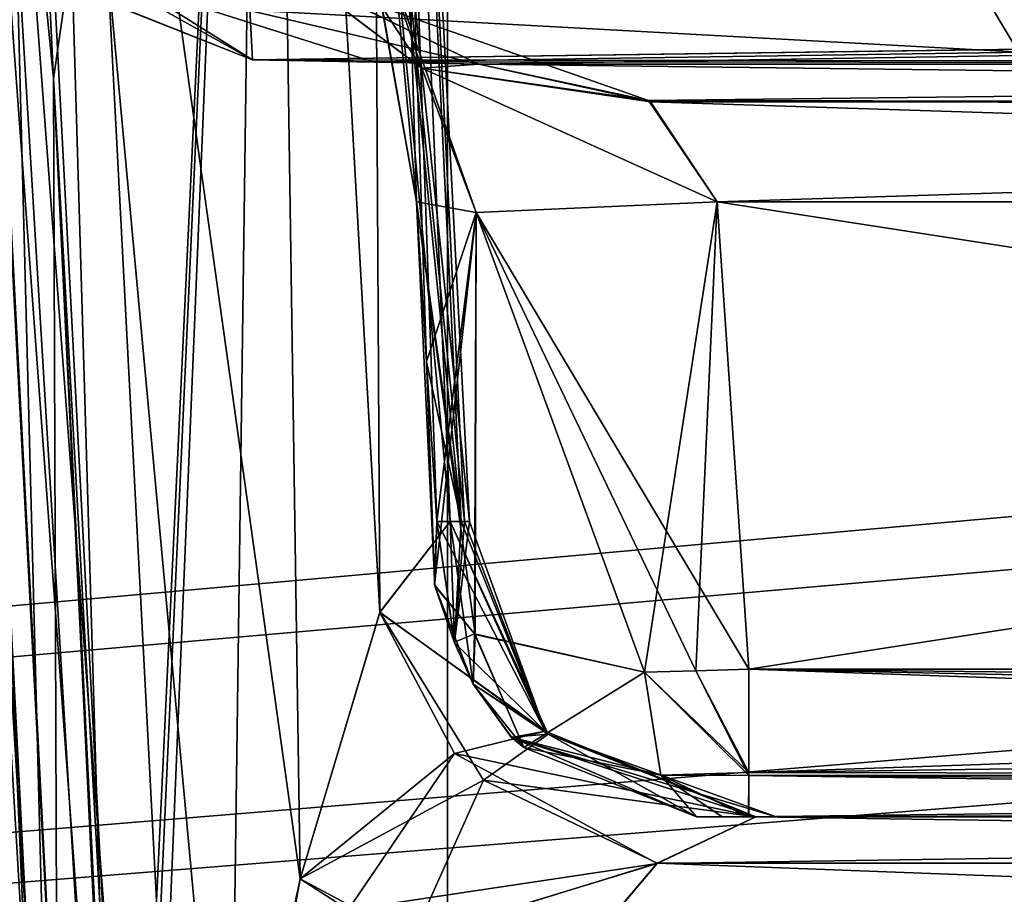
# Model space of a CAD drawing. Header units: inches. Extents: x -10 to 10, y -2.3 to 4.3.
# Tile 383 of 656: x -2.875 to -2.686, y -1.12 to -0.952. Entities that reach past the tile are written whole.
import ezdxf

# ---------------------------------------------------------------- set-up
doc = ezdxf.new("R2010")
doc.units = ezdxf.units.IN
doc.header["$LTSCALE"] = 65.185185
doc.header["$MEASUREMENT"] = 0
for name, color, linetype in [('1457', 7, 'CONTINUOUS'), ('196', 7, 'CONTINUOUS'), ('432', 7, 'CONTINUOUS'), ('5755', 7, 'CONTINUOUS'), ('5785', 7, 'CONTINUOUS'), ('5786', 7, 'CONTINUOUS'), ('5793', 7, 'CONTINUOUS'), ('5796', 7, 'CONTINUOUS'), ('5797', 7, 'CONTINUOUS'), ('5798', 7, 'CONTINUOUS'), ('5799', 7, 'CONTINUOUS'), ('5800', 7, 'CONTINUOUS'), ('5939', 7, 'CONTINUOUS'), ('5942', 7, 'CONTINUOUS'), ('5954', 7, 'CONTINUOUS'), ('5955', 7, 'CONTINUOUS'), ('5956', 7, 'CONTINUOUS'), ('5957', 7, 'CONTINUOUS'), ('5958', 7, 'CONTINUOUS'), ('5959', 7, 'CONTINUOUS'), ('5960', 7, 'CONTINUOUS'), ('5963', 7, 'CONTINUOUS'), ('5964', 7, 'CONTINUOUS'), ('6819', 7, 'CONTINUOUS'), ('6822', 7, 'CONTINUOUS'), ('6837', 7, 'CONTINUOUS'), ('6843', 7, 'CONTINUOUS'), ('724', 7, 'CONTINUOUS'), ('743', 7, 'CONTINUOUS'), ('744', 7, 'CONTINUOUS'), ('745', 7, 'CONTINUOUS'), ('747', 7, 'CONTINUOUS'), ('748', 7, 'CONTINUOUS'), ('749', 7, 'CONTINUOUS'), ('750', 7, 'CONTINUOUS'), ('751', 7, 'CONTINUOUS'), ('752', 7, 'CONTINUOUS'), ('753', 7, 'CONTINUOUS'), ('754', 7, 'CONTINUOUS'), ('755', 7, 'CONTINUOUS'), ('760', 7, 'CONTINUOUS'), ('761', 7, 'CONTINUOUS'), ('764', 7, 'CONTINUOUS'), ('765', 7, 'CONTINUOUS'), ('8585', 7, 'CONTINUOUS'), ('8594', 7, 'CONTINUOUS')]:
    doc.layers.add(name, color=color, linetype=linetype)

msp = doc.modelspace()

# ---------------------------------------------------------------- linework, layer by layer
at = {"layer": '1457', "linetype": 'Continuous'}
for points in [[(-2.83039, -0.9593, 3.39715), (-2.14961, -0.94988, 2.85757), (-2.8309, -0.94958, 2.8406), (-2.83039, -0.9593, 3.39715)], [(-2.80719, -0.95968, 3.41917), (-2.14961, -0.94988, 2.85757), (-2.83039, -0.9593, 3.39715), (-2.80719, -0.95968, 3.41917)], [(-2.78682, -0.96011, 3.44382), (-2.14961, -0.94988, 2.85757), (-2.80719, -0.95968, 3.41917), (-2.78682, -0.96011, 3.44382)], [(-2.15015, -0.96011, 3.44382), (-2.14961, -0.94988, 2.85757), (-2.78682, -0.96011, 3.44382), (-2.15015, -0.96011, 3.44382)]]:
    msp.add_3dface(points, dxfattribs=at)
at = {"layer": '196', "linetype": 'Continuous'}
for points in [[(-1.89693, -0.63817, -4.57874), (-8.57837, -1.57343, -4.62775), (-1.93761, -0.62096, -4.57784), (-1.89693, -0.63817, -4.57874)], [(-1.93761, -0.62096, -4.57784), (-8.57837, -1.57343, -4.62775), (-2.10307, -0.63817, -4.57874), (-1.93761, -0.62096, -4.57784)], [(8.57837, -1.57343, -4.62775), (-8.57837, -1.57343, -4.62775), (8.52935, -0.63817, -4.57874), (8.57837, -1.57343, -4.62775)], [(5.89693, -0.63817, -4.57874), (-8.57837, -1.57343, -4.62775), (5.12257, -0.63817, -4.57874), (5.89693, -0.63817, -4.57874)], [(-8.57837, -1.57343, -4.62775), (5.89693, -0.63817, -4.57874), (6.10307, -0.63817, -4.57874), (-8.57837, -1.57343, -4.62775)], [(5.12257, -0.63817, -4.57874), (-8.57837, -1.57343, -4.62775), (4.87743, -0.63817, -4.57874), (5.12257, -0.63817, -4.57874)], [(4.87743, -0.63817, -4.57874), (-8.57837, -1.57343, -4.62775), (4.10307, -0.63817, -4.57874), (4.87743, -0.63817, -4.57874)], [(4.10307, -0.63817, -4.57874), (-8.57837, -1.57343, -4.62775), (3.89693, -0.63817, -4.57874), (4.10307, -0.63817, -4.57874)], [(3.89693, -0.63817, -4.57874), (-8.57837, -1.57343, -4.62775), (3.12257, -0.63817, -4.57874), (3.89693, -0.63817, -4.57874)], [(3.12257, -0.63817, -4.57874), (-8.57837, -1.57343, -4.62775), (2.87743, -0.63817, -4.57874), (3.12257, -0.63817, -4.57874)], [(2.87743, -0.63817, -4.57874), (-8.57837, -1.57343, -4.62775), (2.10307, -0.63817, -4.57874), (2.87743, -0.63817, -4.57874)], [(2.10307, -0.63817, -4.57874), (-8.57837, -1.57343, -4.62775), (1.89693, -0.63817, -4.57874), (2.10307, -0.63817, -4.57874)], [(1.89693, -0.63817, -4.57874), (-8.57837, -1.57343, -4.62775), (-1.89693, -0.63817, -4.57874), (1.89693, -0.63817, -4.57874)], [(-2.10307, -0.63817, -4.57874), (-8.57837, -1.57343, -4.62775), (-2.87743, -0.63817, -4.57874), (-2.10307, -0.63817, -4.57874)], [(8.52935, -0.63817, -4.57874), (-8.57837, -1.57343, -4.62775), (7.12257, -0.63817, -4.57874), (8.52935, -0.63817, -4.57874)], [(7.12257, -0.63817, -4.57874), (-8.57837, -1.57343, -4.62775), (6.87743, -0.63817, -4.57874), (7.12257, -0.63817, -4.57874)], [(6.87743, -0.63817, -4.57874), (-8.57837, -1.57343, -4.62775), (6.10307, -0.63817, -4.57874), (6.87743, -0.63817, -4.57874)]]:
    msp.add_3dface(points, dxfattribs=at)
at = {"layer": '432', "linetype": 'Continuous'}
for points in [[(-8.57837, -1.57343, 4.62775), (8.57837, -1.57343, 4.62775), (-8.52935, -0.63817, 4.57874), (-8.57837, -1.57343, 4.62775)], [(-8.52935, -0.63817, 4.57874), (8.57837, -1.57343, 4.62775), (-7.12257, -0.63817, 4.57874), (-8.52935, -0.63817, 4.57874)], [(-7.12257, -0.63817, 4.57874), (8.57837, -1.57343, 4.62775), (-6.87743, -0.63817, 4.57874), (-7.12257, -0.63817, 4.57874)], [(-6.87743, -0.63817, 4.57874), (8.57837, -1.57343, 4.62775), (-6.10307, -0.63817, 4.57874), (-6.87743, -0.63817, 4.57874)], [(-6.10307, -0.63817, 4.57874), (8.57837, -1.57343, 4.62775), (-5.89693, -0.63817, 4.57874), (-6.10307, -0.63817, 4.57874)], [(-5.89693, -0.63817, 4.57874), (8.57837, -1.57343, 4.62775), (-5.12257, -0.63817, 4.57874), (-5.89693, -0.63817, 4.57874)], [(-5.12257, -0.63817, 4.57874), (8.57837, -1.57343, 4.62775), (-4.87743, -0.63817, 4.57874), (-5.12257, -0.63817, 4.57874)], [(-4.87743, -0.63817, 4.57874), (8.57837, -1.57343, 4.62775), (-4.10307, -0.63817, 4.57874), (-4.87743, -0.63817, 4.57874)], [(8.57837, -1.57343, 4.62775), (-3.89693, -0.63817, 4.57874), (-4.10307, -0.63817, 4.57874), (8.57837, -1.57343, 4.62775)], [(-3.89693, -0.63817, 4.57874), (8.57837, -1.57343, 4.62775), (-3.12257, -0.63817, 4.57874), (-3.89693, -0.63817, 4.57874)], [(-3.12257, -0.63817, 4.57874), (8.57837, -1.57343, 4.62775), (-2.87743, -0.63817, 4.57874), (-3.12257, -0.63817, 4.57874)], [(-2.87743, -0.63817, 4.57874), (8.57837, -1.57343, 4.62775), (-2.10307, -0.63817, 4.57874), (-2.87743, -0.63817, 4.57874)]]:
    msp.add_3dface(points, dxfattribs=at)
at = {"layer": '5755', "linetype": 'Continuous'}
for points in [[(-2.919, -0.355, 4.53392), (-2.90416, -0.6382, 4.4453), (-2.86172, -1.44788, 4.17846), (-2.919, -0.355, 4.53392)], [(-2.9021, -0.67738, 3.79138), (-2.919, -0.355, 4.53392), (-2.8722, -1.24804, 3.80555), (-2.9021, -0.67738, 3.79138)], [(-2.8722, -1.24804, 3.80555), (-2.919, -0.355, 4.53392), (-2.86302, -1.42314, 3.87629), (-2.8722, -1.24804, 3.80555)], [(-2.86302, -1.42314, 3.87629), (-2.919, -0.355, 4.53392), (-2.86302, -1.42314, 4.11653), (-2.86302, -1.42314, 3.87629)], [(-2.86302, -1.42314, 4.11653), (-2.919, -0.355, 4.53392), (-2.86172, -1.44788, 4.17846), (-2.86302, -1.42314, 4.11653)], [(-2.85514, -1.57343, 4.39629), (-2.85514, -1.57343, 4.20977), (-2.90416, -0.6382, 4.4453), (-2.85514, -1.57343, 4.39629)], [(-2.90416, -0.6382, 4.4453), (-2.85514, -1.57343, 4.20977), (-2.85855, -1.50847, 4.20637), (-2.90416, -0.6382, 4.4453)], [(-2.86172, -1.44788, 4.17846), (-2.90416, -0.6382, 4.4453), (-2.85855, -1.50847, 4.20637), (-2.86172, -1.44788, 4.17846)]]:
    msp.add_3dface(points, dxfattribs=at)
at = {"layer": '5785', "linetype": 'Continuous'}
for points in [[(-2.81199, -1.12287, 3.70934), (-2.82123, -1.11693, 3.71932), (-2.85197, -1.2611, 3.76609), (-2.81199, -1.12287, 3.70934)], [(-2.85197, -1.2611, 3.76609), (-2.82123, -1.11693, 3.71932), (-2.83506, -1.1931, 3.74395), (-2.85197, -1.2611, 3.76609)]]:
    msp.add_3dface(points, dxfattribs=at)
at = {"layer": '5786', "linetype": 'Continuous'}
for points in [[(-2.83506, -1.1931, 3.74395), (-2.82123, -1.11693, 3.71932), (-2.8827, -0.67738, 3.75187), (-2.83506, -1.1931, 3.74395)], [(-2.8827, -0.67738, 3.75187), (-2.82123, -1.11693, 3.71932), (-2.82776, -0.67738, 3.6846), (-2.8827, -0.67738, 3.75187)], [(-2.85197, -1.2611, 3.76609), (-2.83506, -1.1931, 3.74395), (-2.8827, -0.67738, 3.75187), (-2.85197, -1.2611, 3.76609)], [(-2.86875, -0.96289, 3.75989), (-2.85197, -1.2611, 3.76609), (-2.8827, -0.67738, 3.75187), (-2.86875, -0.96289, 3.75989)], [(-2.82123, -1.11693, 3.71932), (-2.80591, -1.06565, 3.68589), (-2.82776, -0.67738, 3.6846), (-2.82123, -1.11693, 3.71932)], [(-2.7896, -1.04814, 3.61979), (-2.78867, -1.04814, 3.6), (-2.82776, -0.67738, 3.6846), (-2.7896, -1.04814, 3.61979)], [(-2.82776, -0.67738, 3.6846), (-2.78867, -1.04814, 3.6), (-2.8081, -0.67738, 3.6), (-2.82776, -0.67738, 3.6846)], [(-2.79238, -1.04814, 3.63941), (-2.7896, -1.04814, 3.61979), (-2.82776, -0.67738, 3.6846), (-2.79238, -1.04814, 3.63941)], [(-2.80591, -1.06565, 3.68589), (-2.79238, -1.04814, 3.63941), (-2.82776, -0.67738, 3.6846), (-2.80591, -1.06565, 3.68589)], [(-2.79887, -0.98664, 3.54659), (-2.80975, -0.92537, 3.52393), (-2.8081, -0.67738, 3.6), (-2.79887, -0.98664, 3.54659)], [(-2.7969, -1.01737, 3.54776), (-2.79887, -0.98664, 3.54659), (-2.8081, -0.67738, 3.6), (-2.7969, -1.01737, 3.54776)], [(-2.79494, -1.04814, 3.54893), (-2.7969, -1.01737, 3.54776), (-2.8081, -0.67738, 3.6), (-2.79494, -1.04814, 3.54893)], [(-2.79025, -1.04814, 3.57427), (-2.79494, -1.04814, 3.54893), (-2.8081, -0.67738, 3.6), (-2.79025, -1.04814, 3.57427)], [(-2.78867, -1.04814, 3.6), (-2.79025, -1.04814, 3.57427), (-2.8081, -0.67738, 3.6), (-2.78867, -1.04814, 3.6)], [(-2.85419, -1.25542, 3.76766), (-2.85197, -1.2611, 3.76609), (-2.86875, -0.96289, 3.75989), (-2.85419, -1.25542, 3.76766)], [(-2.85494, -1.24775, 3.76777), (-2.85419, -1.25542, 3.76766), (-2.86875, -0.96289, 3.75989), (-2.85494, -1.24775, 3.76777)]]:
    msp.add_3dface(points, dxfattribs=at)
at = {"layer": '5793', "linetype": 'Continuous'}
for points in [[(-2.9021, -0.67738, 3.79138), (-2.8722, -1.24804, 3.80555), (-2.90151, -0.67755, 3.78373), (-2.9021, -0.67738, 3.79138)], [(-2.90151, -0.67755, 3.78373), (-2.8722, -1.24804, 3.80555), (-2.86766, -1.2483, 3.78479), (-2.90151, -0.67755, 3.78373)], [(-2.89698, -0.67768, 3.76938), (-2.90151, -0.67755, 3.78373), (-2.86766, -1.2483, 3.78479), (-2.89698, -0.67768, 3.76938)], [(-2.8827, -0.67738, 3.75187), (-2.89698, -0.67768, 3.76938), (-2.86875, -0.96289, 3.75989), (-2.8827, -0.67738, 3.75187)], [(-2.85494, -1.24775, 3.76777), (-2.86875, -0.96289, 3.75989), (-2.89698, -0.67768, 3.76938), (-2.85494, -1.24775, 3.76777)], [(-2.85494, -1.24775, 3.76777), (-2.89698, -0.67768, 3.76938), (-2.86766, -1.2483, 3.78479), (-2.85494, -1.24775, 3.76777)]]:
    msp.add_3dface(points, dxfattribs=at)
at = {"layer": '5796', "linetype": 'Continuous'}
msp.add_3dface([(-2.83039, -0.9593, 3.39715), (-2.87177, -0.9428, 3.40072), (-2.85923, -0.94313, 3.42748), (-2.83039, -0.9593, 3.39715)], dxfattribs=at)
at = {"layer": '5797', "linetype": 'Continuous'}
for points in [[(-2.83039, -0.9593, 3.39715), (-2.8309, -0.94958, 2.8406), (-2.8722, -0.93306, 2.83799), (-2.83039, -0.9593, 3.39715)], [(-2.83039, -0.9593, 3.39715), (-2.8722, -0.93306, 2.83799), (-2.87177, -0.9428, 3.40072), (-2.83039, -0.9593, 3.39715)]]:
    msp.add_3dface(points, dxfattribs=at)
at = {"layer": '5798', "linetype": 'Continuous'}
for points in [[(-2.78682, -0.96011, 3.44382), (-2.80719, -0.95968, 3.41917), (-2.85923, -0.94313, 3.42748), (-2.78682, -0.96011, 3.44382)], [(-2.78682, -0.96011, 3.44382), (-2.85923, -0.94313, 3.42748), (-2.82038, -0.94385, 3.46857), (-2.78682, -0.96011, 3.44382)], [(-2.80719, -0.95968, 3.41917), (-2.83039, -0.9593, 3.39715), (-2.85923, -0.94313, 3.42748), (-2.80719, -0.95968, 3.41917)]]:
    msp.add_3dface(points, dxfattribs=at)
at = {"layer": '5799', "linetype": 'Continuous'}
for points in [[(-2.83527, -0.90326, 3.48013), (-2.80975, -0.92537, 3.52393), (-2.79782, -0.96091, 3.48773), (-2.83527, -0.90326, 3.48013)], [(-2.82038, -0.94385, 3.46857), (-2.83527, -0.90326, 3.48013), (-2.79782, -0.96091, 3.48773), (-2.82038, -0.94385, 3.46857)], [(-2.80975, -0.92537, 3.52393), (-2.79887, -0.98664, 3.54659), (-2.78734, -0.98864, 3.4935), (-2.80975, -0.92537, 3.52393)], [(-2.79782, -0.96091, 3.48773), (-2.80975, -0.92537, 3.52393), (-2.78734, -0.98864, 3.4935), (-2.79782, -0.96091, 3.48773)], [(-2.78682, -0.96011, 3.44382), (-2.82038, -0.94385, 3.46857), (-2.75417, -0.96712, 3.46187), (-2.78682, -0.96011, 3.44382)], [(-2.82038, -0.94385, 3.46857), (-2.79782, -0.96091, 3.48773), (-2.75417, -0.96712, 3.46187), (-2.82038, -0.94385, 3.46857)], [(-2.75417, -0.96712, 3.46187), (-2.79782, -0.96091, 3.48773), (-2.74096, -0.98664, 3.4713), (-2.75417, -0.96712, 3.46187)], [(-2.74096, -0.98664, 3.4713), (-2.79782, -0.96091, 3.48773), (-2.78734, -0.98864, 3.4935), (-2.74096, -0.98664, 3.4713)]]:
    msp.add_3dface(points, dxfattribs=at)
at = {"layer": '5800', "linetype": 'Continuous'}
for points in [[(-2.15015, -0.96011, 3.44382), (-2.78682, -0.96011, 3.44382), (-2.75417, -0.96712, 3.46187), (-2.15015, -0.96011, 3.44382)], [(-2.15015, -0.96011, 3.44382), (-2.75417, -0.96712, 3.46187), (-2.15145, -0.96798, 3.4628), (-2.15015, -0.96011, 3.44382)], [(-2.75417, -0.96712, 3.46187), (-2.74096, -0.98664, 3.4713), (-2.15145, -0.96798, 3.4628), (-2.75417, -0.96712, 3.46187)], [(-2.15145, -0.96798, 3.4628), (-2.74096, -0.98664, 3.4713), (-2.15452, -0.98664, 3.4713), (-2.15145, -0.96798, 3.4628)]]:
    msp.add_3dface(points, dxfattribs=at)
at = {"layer": '5939', "linetype": 'Continuous'}
for points in [[(-2.85514, -1.57343, 4.39629), (-2.90416, -0.6382, 4.4453), (-2.89569, -0.63882, 4.46612), (-2.85514, -1.57343, 4.39629)], [(-2.89569, -0.63882, 4.46612), (-2.8742, -0.63817, 4.47526), (-2.84639, -1.57279, 4.41753), (-2.89569, -0.63882, 4.46612)], [(-2.84639, -1.57279, 4.41753), (-2.8742, -0.63817, 4.47526), (-2.82519, -1.57343, 4.42625), (-2.84639, -1.57279, 4.41753)], [(-2.85514, -1.57343, 4.39629), (-2.89569, -0.63882, 4.46612), (-2.84639, -1.57279, 4.41753), (-2.85514, -1.57343, 4.39629)]]:
    msp.add_3dface(points, dxfattribs=at)
at = {"layer": '5942', "linetype": 'Continuous'}
for points in [[(-2.29298, -1.22838, 4.44433), (-2.31449, -1.57343, 4.42625), (-2.8742, -0.63817, 4.47526), (-2.29298, -1.22838, 4.44433)], [(-2.8742, -0.63817, 4.47526), (-2.31449, -1.57343, 4.42625), (-2.82519, -1.57343, 4.42625), (-2.8742, -0.63817, 4.47526)], [(-2.2697, -0.88341, 4.46241), (-2.29298, -1.22838, 4.44433), (-2.8742, -0.63817, 4.47526), (-2.2697, -0.88341, 4.46241)]]:
    msp.add_3dface(points, dxfattribs=at)
at = {"layer": '5954', "linetype": 'Continuous'}
for points in [[(-2.15873, -1.11355, 3.67856), (-2.15774, -1.105, 3.65059), (-2.7525, -1.11396, 3.67915), (-2.15873, -1.11355, 3.67856)], [(-2.15774, -1.105, 3.65059), (-2.73352, -1.105, 3.65059), (-2.7525, -1.11396, 3.67915), (-2.15774, -1.105, 3.65059)], [(-2.77139, -1.13627, 3.69695), (-2.16135, -1.13627, 3.69695), (-2.15873, -1.11355, 3.67856), (-2.77139, -1.13627, 3.69695)], [(-2.77139, -1.13627, 3.69695), (-2.15873, -1.11355, 3.67856), (-2.7525, -1.11396, 3.67915), (-2.77139, -1.13627, 3.69695)]]:
    msp.add_3dface(points, dxfattribs=at)
at = {"layer": '5955', "linetype": 'Continuous'}
for points in [[(-2.74494, -1.105, 3.5077), (-2.72963, -1.105, 3.57837), (-2.74001, -1.105, 3.50641), (-2.74494, -1.105, 3.5077)], [(-2.74001, -1.105, 3.50641), (-2.72963, -1.105, 3.57837), (-2.7349, -1.105, 3.50597), (-2.74001, -1.105, 3.50641)], [(-2.72963, -1.105, 3.57837), (-2.15774, -1.105, 3.65059), (-2.7349, -1.105, 3.50597), (-2.72963, -1.105, 3.57837)], [(-2.7349, -1.105, 3.50597), (-2.15774, -1.105, 3.65059), (-2.15774, -1.105, 3.50597), (-2.7349, -1.105, 3.50597)], [(-2.73352, -1.105, 3.65059), (-2.15774, -1.105, 3.65059), (-2.72963, -1.105, 3.57837), (-2.73352, -1.105, 3.65059)]]:
    msp.add_3dface(points, dxfattribs=at)
at = {"layer": '5956', "linetype": 'Continuous'}
for points in [[(-2.79494, -1.04814, 3.54893), (-2.79025, -1.04814, 3.57427), (-2.77409, -1.08852, 3.64289), (-2.79494, -1.04814, 3.54893)], [(-2.7915, -1.07148, 3.53843), (-2.79494, -1.04814, 3.54893), (-2.77409, -1.08852, 3.64289), (-2.7915, -1.07148, 3.53843)], [(-2.7896, -1.04814, 3.61979), (-2.79238, -1.04814, 3.63941), (-2.77409, -1.08852, 3.64289), (-2.7896, -1.04814, 3.61979)], [(-2.79025, -1.04814, 3.57427), (-2.78867, -1.04814, 3.6), (-2.77409, -1.08852, 3.64289), (-2.79025, -1.04814, 3.57427)], [(-2.78867, -1.04814, 3.6), (-2.7896, -1.04814, 3.61979), (-2.77409, -1.08852, 3.64289), (-2.78867, -1.04814, 3.6)], [(-2.78792, -1.07943, 3.53401), (-2.7915, -1.07148, 3.53843), (-2.77409, -1.08852, 3.64289), (-2.78792, -1.07943, 3.53401)], [(-2.7805, -1.08975, 3.52714), (-2.78792, -1.07943, 3.53401), (-2.77409, -1.08852, 3.64289), (-2.7805, -1.08975, 3.52714)], [(-2.73352, -1.105, 3.65059), (-2.7805, -1.08975, 3.52714), (-2.77409, -1.08852, 3.64289), (-2.73352, -1.105, 3.65059)], [(-2.73352, -1.105, 3.65059), (-2.72963, -1.105, 3.57837), (-2.7805, -1.08975, 3.52714), (-2.73352, -1.105, 3.65059)], [(-2.72963, -1.105, 3.57837), (-2.74494, -1.105, 3.5077), (-2.7805, -1.08975, 3.52714), (-2.72963, -1.105, 3.57837)]]:
    msp.add_3dface(points, dxfattribs=at)
at = {"layer": '5957', "linetype": 'Continuous'}
for points in [[(-2.79494, -1.04814, 3.54893), (-2.7915, -1.07148, 3.53843), (-2.79529, -1.0605, 3.52647), (-2.79494, -1.04814, 3.54893)], [(-2.7915, -1.07148, 3.53843), (-2.78792, -1.07943, 3.53401), (-2.79529, -1.0605, 3.52647), (-2.7915, -1.07148, 3.53843)], [(-2.79529, -1.0605, 3.52647), (-2.78792, -1.07943, 3.53401), (-2.78756, -1.06991, 3.50613), (-2.79529, -1.0605, 3.52647)], [(-2.78792, -1.07943, 3.53401), (-2.77818, -1.09165, 3.50823), (-2.78756, -1.06991, 3.50613), (-2.78792, -1.07943, 3.53401)], [(-2.77818, -1.09165, 3.50823), (-2.75495, -1.07714, 3.4795), (-2.78756, -1.06991, 3.50613), (-2.77818, -1.09165, 3.50823)], [(-2.77818, -1.09165, 3.50823), (-2.75178, -1.09696, 3.48843), (-2.75495, -1.07714, 3.4795), (-2.77818, -1.09165, 3.50823)], [(-2.78792, -1.07943, 3.53401), (-2.7805, -1.08975, 3.52714), (-2.77818, -1.09165, 3.50823), (-2.78792, -1.07943, 3.53401)], [(-2.7805, -1.08975, 3.52714), (-2.74494, -1.105, 3.5077), (-2.77818, -1.09165, 3.50823), (-2.7805, -1.08975, 3.52714)], [(-2.77818, -1.09165, 3.50823), (-2.74494, -1.105, 3.5077), (-2.75178, -1.09696, 3.48843), (-2.77818, -1.09165, 3.50823)]]:
    msp.add_3dface(points, dxfattribs=at)
at = {"layer": '5958', "linetype": 'Continuous'}
for points in [[(-2.7349, -1.07657, 3.47601), (-2.74508, -1.07688, 3.4769), (-2.7349, -1.09647, 3.48502), (-2.7349, -1.07657, 3.47601)], [(-2.74508, -1.07688, 3.4769), (-2.75495, -1.07714, 3.4795), (-2.7349, -1.09647, 3.48502), (-2.74508, -1.07688, 3.4769)], [(-2.75495, -1.07714, 3.4795), (-2.75178, -1.09696, 3.48843), (-2.7349, -1.09647, 3.48502), (-2.75495, -1.07714, 3.4795)], [(-2.75178, -1.09696, 3.48843), (-2.7349, -1.105, 3.50597), (-2.7349, -1.09647, 3.48502), (-2.75178, -1.09696, 3.48843)], [(-2.74494, -1.105, 3.5077), (-2.7349, -1.105, 3.50597), (-2.75178, -1.09696, 3.48843), (-2.74494, -1.105, 3.5077)], [(-2.74494, -1.105, 3.5077), (-2.74001, -1.105, 3.50641), (-2.7349, -1.105, 3.50597), (-2.74494, -1.105, 3.5077)]]:
    msp.add_3dface(points, dxfattribs=at)
at = {"layer": '5959', "linetype": 'Continuous'}
for points in [[(-2.79887, -0.98664, 3.54659), (-2.7969, -1.01737, 3.54776), (-2.79529, -1.0605, 3.52647), (-2.79887, -0.98664, 3.54659)], [(-2.78734, -0.98864, 3.4935), (-2.79887, -0.98664, 3.54659), (-2.78756, -1.06991, 3.50613), (-2.78734, -0.98864, 3.4935)], [(-2.79887, -0.98664, 3.54659), (-2.79529, -1.0605, 3.52647), (-2.78756, -1.06991, 3.50613), (-2.79887, -0.98664, 3.54659)], [(-2.74096, -0.98664, 3.4713), (-2.78734, -0.98864, 3.4935), (-2.7349, -1.07657, 3.47601), (-2.74096, -0.98664, 3.4713)], [(-2.75495, -1.07714, 3.4795), (-2.78734, -0.98864, 3.4935), (-2.78756, -1.06991, 3.50613), (-2.75495, -1.07714, 3.4795)], [(-2.78734, -0.98864, 3.4935), (-2.75495, -1.07714, 3.4795), (-2.74508, -1.07688, 3.4769), (-2.78734, -0.98864, 3.4935)], [(-2.78734, -0.98864, 3.4935), (-2.74508, -1.07688, 3.4769), (-2.7349, -1.07657, 3.47601), (-2.78734, -0.98864, 3.4935)], [(-2.7969, -1.01737, 3.54776), (-2.79494, -1.04814, 3.54893), (-2.79529, -1.0605, 3.52647), (-2.7969, -1.01737, 3.54776)]]:
    msp.add_3dface(points, dxfattribs=at)
at = {"layer": '5960', "linetype": 'Continuous'}
for points in [[(-2.15452, -0.98664, 3.4713), (-2.74096, -0.98664, 3.4713), (-2.15923, -1.07657, 3.47601), (-2.15452, -0.98664, 3.4713)], [(-2.74096, -0.98664, 3.4713), (-2.7349, -1.07657, 3.47601), (-2.15923, -1.07657, 3.47601), (-2.74096, -0.98664, 3.4713)]]:
    msp.add_3dface(points, dxfattribs=at)
at = {"layer": '5963', "linetype": 'Continuous'}
for points in [[(-2.7349, -1.07657, 3.47601), (-2.7349, -1.09647, 3.48502), (-2.15923, -1.07657, 3.47601), (-2.7349, -1.07657, 3.47601)], [(-2.15923, -1.07657, 3.47601), (-2.7349, -1.09647, 3.48502), (-2.14298, -1.08822, 3.47904), (-2.15923, -1.07657, 3.47601)], [(-2.7349, -1.09647, 3.48502), (-2.1287, -1.0975, 3.48613), (-2.14298, -1.08822, 3.47904), (-2.7349, -1.09647, 3.48502)], [(-2.7349, -1.09647, 3.48502), (-2.7349, -1.105, 3.50597), (-2.1287, -1.0975, 3.48613), (-2.7349, -1.09647, 3.48502)], [(-2.1287, -1.0975, 3.48613), (-2.7349, -1.105, 3.50597), (-2.14242, -1.10301, 3.49522), (-2.1287, -1.0975, 3.48613)], [(-2.7349, -1.105, 3.50597), (-2.15774, -1.105, 3.50597), (-2.14242, -1.10301, 3.49522), (-2.7349, -1.105, 3.50597)]]:
    msp.add_3dface(points, dxfattribs=at)
at = {"layer": '5964', "linetype": 'Continuous'}
for points in [[(-2.79238, -1.04814, 3.63941), (-2.80591, -1.06565, 3.68589), (-2.77409, -1.08852, 3.64289), (-2.79238, -1.04814, 3.63941)], [(-2.80591, -1.06565, 3.68589), (-2.82123, -1.11693, 3.71932), (-2.79155, -1.09279, 3.67758), (-2.80591, -1.06565, 3.68589)], [(-2.77409, -1.08852, 3.64289), (-2.80591, -1.06565, 3.68589), (-2.79155, -1.09279, 3.67758), (-2.77409, -1.08852, 3.64289)], [(-2.73352, -1.105, 3.65059), (-2.77409, -1.08852, 3.64289), (-2.79155, -1.09279, 3.67758), (-2.73352, -1.105, 3.65059)], [(-2.82123, -1.11693, 3.71932), (-2.81199, -1.12287, 3.70934), (-2.79155, -1.09279, 3.67758), (-2.82123, -1.11693, 3.71932)], [(-2.81199, -1.12287, 3.70934), (-2.7525, -1.11396, 3.67915), (-2.79155, -1.09279, 3.67758), (-2.81199, -1.12287, 3.70934)], [(-2.7525, -1.11396, 3.67915), (-2.73352, -1.105, 3.65059), (-2.79155, -1.09279, 3.67758), (-2.7525, -1.11396, 3.67915)], [(-2.81199, -1.12287, 3.70934), (-2.79986, -1.12842, 3.70183), (-2.7525, -1.11396, 3.67915), (-2.81199, -1.12287, 3.70934)], [(-2.79986, -1.12842, 3.70183), (-2.77139, -1.13627, 3.69695), (-2.7525, -1.11396, 3.67915), (-2.79986, -1.12842, 3.70183)]]:
    msp.add_3dface(points, dxfattribs=at)
at = {"layer": '6819', "linetype": 'Continuous'}
for points in [[(-2.90356, -0.64967, -3.78317), (-2.85514, -1.57343, -4.39629), (-2.90416, -0.6382, -4.4453), (-2.90356, -0.64967, -3.78317)], [(-2.86172, -1.44788, -4.17846), (-2.85514, -1.57343, -4.39629), (-2.90356, -0.64967, -3.78317), (-2.86172, -1.44788, -4.17846)], [(-2.86302, -1.42314, -4.11653), (-2.86172, -1.44788, -4.17846), (-2.90356, -0.64967, -3.78317), (-2.86302, -1.42314, -4.11653)], [(-2.9021, -0.67738, -3.79138), (-2.86302, -1.42314, -4.11653), (-2.90356, -0.64967, -3.78317), (-2.9021, -0.67738, -3.79138)], [(-2.86302, -1.42314, -3.87629), (-2.86302, -1.42314, -4.11653), (-2.9021, -0.67738, -3.79138), (-2.86302, -1.42314, -3.87629)], [(-2.8722, -1.24804, -3.80555), (-2.86302, -1.42314, -3.87629), (-2.9021, -0.67738, -3.79138), (-2.8722, -1.24804, -3.80555)]]:
    msp.add_3dface(points, dxfattribs=at)
at = {"layer": '6822', "linetype": 'Continuous'}
for points in [[(-2.90416, -0.6382, -4.4453), (-2.85514, -1.57343, -4.39629), (-2.84643, -1.57279, -4.41749), (-2.90416, -0.6382, -4.4453)], [(-2.90416, -0.6382, -4.4453), (-2.84643, -1.57279, -4.41749), (-2.89533, -0.63882, -4.46648), (-2.90416, -0.6382, -4.4453)], [(-2.82519, -1.57343, -4.42625), (-2.8742, -0.63817, -4.47526), (-2.89533, -0.63882, -4.46648), (-2.82519, -1.57343, -4.42625)], [(-2.84643, -1.57279, -4.41749), (-2.82519, -1.57343, -4.42625), (-2.89533, -0.63882, -4.46648), (-2.84643, -1.57279, -4.41749)]]:
    msp.add_3dface(points, dxfattribs=at)
at = {"layer": '6837', "linetype": 'Continuous'}
for points in [[(-2.8722, -1.24804, -3.80555), (-2.9021, -0.67738, -3.79138), (-2.90149, -0.67755, -3.78372), (-2.8722, -1.24804, -3.80555)], [(-2.89697, -0.67768, -3.76938), (-2.8722, -1.24804, -3.80555), (-2.90149, -0.67755, -3.78372), (-2.89697, -0.67768, -3.76938)], [(-2.8827, -0.67738, -3.75187), (-2.86771, -1.2483, -3.78489), (-2.89697, -0.67768, -3.76938), (-2.8827, -0.67738, -3.75187)], [(-2.86771, -1.2483, -3.78489), (-2.8722, -1.24804, -3.80555), (-2.89697, -0.67768, -3.76938), (-2.86771, -1.2483, -3.78489)], [(-2.8827, -0.67738, -3.75187), (-2.86875, -0.96296, -3.75989), (-2.86771, -1.2483, -3.78489), (-2.8827, -0.67738, -3.75187)], [(-2.85493, -1.24804, -3.76778), (-2.86771, -1.2483, -3.78489), (-2.86875, -0.96296, -3.75989), (-2.85493, -1.24804, -3.76778)]]:
    msp.add_3dface(points, dxfattribs=at)
at = {"layer": '6843', "linetype": 'Continuous'}
msp.add_3dface([(-2.83039, -0.9593, -3.39715), (-2.87167, -0.9429, -3.40071), (-2.8309, -0.94955, -2.83865), (-2.83039, -0.9593, -3.39715)], dxfattribs=at)
at = {"layer": '724', "linetype": 'Continuous'}
for points in [[(-2.82519, -1.57343, -4.42625), (-2.1063, -0.63817, -4.47526), (-2.8742, -0.63817, -4.47526), (-2.82519, -1.57343, -4.42625)], [(-2.24993, -0.84341, -4.46451), (-2.1063, -0.63817, -4.47526), (-2.82519, -1.57343, -4.42625), (-2.24993, -0.84341, -4.46451)], [(-2.26973, -0.88351, -4.4624), (-2.24993, -0.84341, -4.46451), (-2.82519, -1.57343, -4.42625), (-2.26973, -0.88351, -4.4624)], [(-2.26973, -0.88351, -4.4624), (-2.82519, -1.57343, -4.42625), (-2.29295, -1.22837, -4.44433), (-2.26973, -0.88351, -4.4624)]]:
    msp.add_3dface(points, dxfattribs=at)
at = {"layer": '743', "linetype": 'Continuous'}
for points in [[(-2.82123, -1.11693, -3.71932), (-2.79967, -1.12849, -3.70174), (-2.85197, -1.2611, -3.76609), (-2.82123, -1.11693, -3.71932)], [(-2.83479, -1.19186, -3.74355), (-2.82123, -1.11693, -3.71932), (-2.85197, -1.2611, -3.76609), (-2.83479, -1.19186, -3.74355)]]:
    msp.add_3dface(points, dxfattribs=at)
at = {"layer": '744', "linetype": 'Continuous'}
for points in [[(-2.80589, -1.0656, -3.68583), (-2.79238, -1.04814, -3.63941), (-2.77348, -1.08911, -3.643), (-2.80589, -1.0656, -3.68583)], [(-2.82123, -1.11693, -3.71932), (-2.80589, -1.0656, -3.68583), (-2.78597, -1.09791, -3.67633), (-2.82123, -1.11693, -3.71932)], [(-2.78597, -1.09791, -3.67633), (-2.80589, -1.0656, -3.68583), (-2.77348, -1.08911, -3.643), (-2.78597, -1.09791, -3.67633)], [(-2.73352, -1.105, -3.65059), (-2.78597, -1.09791, -3.67633), (-2.77348, -1.08911, -3.643), (-2.73352, -1.105, -3.65059)], [(-2.79967, -1.12849, -3.70174), (-2.82123, -1.11693, -3.71932), (-2.78597, -1.09791, -3.67633), (-2.79967, -1.12849, -3.70174)], [(-2.79967, -1.12849, -3.70174), (-2.78597, -1.09791, -3.67633), (-2.75253, -1.11393, -3.6791), (-2.79967, -1.12849, -3.70174)], [(-2.75253, -1.11393, -3.6791), (-2.78597, -1.09791, -3.67633), (-2.73352, -1.105, -3.65059), (-2.75253, -1.11393, -3.6791)], [(-2.77139, -1.13627, -3.69695), (-2.79967, -1.12849, -3.70174), (-2.75253, -1.11393, -3.6791), (-2.77139, -1.13627, -3.69695)]]:
    msp.add_3dface(points, dxfattribs=at)
at = {"layer": '745', "linetype": 'Continuous'}
for points in [[(-2.8827, -0.67738, -3.75187), (-2.82776, -0.67738, -3.6846), (-2.86875, -0.96296, -3.75989), (-2.8827, -0.67738, -3.75187)], [(-2.86875, -0.96296, -3.75989), (-2.82776, -0.67738, -3.6846), (-2.85493, -1.24804, -3.76778), (-2.86875, -0.96296, -3.75989)], [(-2.85493, -1.24804, -3.76778), (-2.82776, -0.67738, -3.6846), (-2.85416, -1.2556, -3.76764), (-2.85493, -1.24804, -3.76778)], [(-2.82776, -0.67738, -3.6846), (-2.85197, -1.2611, -3.76609), (-2.85416, -1.2556, -3.76764), (-2.82776, -0.67738, -3.6846)], [(-2.83479, -1.19186, -3.74355), (-2.85197, -1.2611, -3.76609), (-2.82776, -0.67738, -3.6846), (-2.83479, -1.19186, -3.74355)], [(-2.82123, -1.11693, -3.71932), (-2.83479, -1.19186, -3.74355), (-2.82776, -0.67738, -3.6846), (-2.82123, -1.11693, -3.71932)], [(-2.80589, -1.0656, -3.68583), (-2.82123, -1.11693, -3.71932), (-2.82776, -0.67738, -3.6846), (-2.80589, -1.0656, -3.68583)], [(-2.8081, -0.67738, -3.6), (-2.80589, -1.0656, -3.68583), (-2.82776, -0.67738, -3.6846), (-2.8081, -0.67738, -3.6)], [(-2.8081, -0.67738, -3.6), (-2.82776, -0.67738, -3.5154), (-2.78867, -1.04814, -3.6), (-2.8081, -0.67738, -3.6)], [(-2.78867, -1.04814, -3.6), (-2.82776, -0.67738, -3.5154), (-2.79025, -1.04814, -3.57427), (-2.78867, -1.04814, -3.6)], [(-2.79025, -1.04814, -3.57427), (-2.82776, -0.67738, -3.5154), (-2.79887, -0.98664, -3.54659), (-2.79025, -1.04814, -3.57427)], [(-2.79887, -0.98664, -3.54659), (-2.82776, -0.67738, -3.5154), (-2.80947, -0.92608, -3.52453), (-2.79887, -0.98664, -3.54659)], [(-2.79238, -1.04814, -3.63941), (-2.80589, -1.0656, -3.68583), (-2.8081, -0.67738, -3.6), (-2.79238, -1.04814, -3.63941)], [(-2.79238, -1.04814, -3.63941), (-2.8081, -0.67738, -3.6), (-2.7896, -1.04814, -3.61979), (-2.79238, -1.04814, -3.63941)], [(-2.7896, -1.04814, -3.61979), (-2.8081, -0.67738, -3.6), (-2.78867, -1.04814, -3.6), (-2.7896, -1.04814, -3.61979)], [(-2.7969, -1.01737, -3.54776), (-2.79025, -1.04814, -3.57427), (-2.79887, -0.98664, -3.54659), (-2.7969, -1.01737, -3.54776)], [(-2.79494, -1.04814, -3.54892), (-2.79025, -1.04814, -3.57427), (-2.7969, -1.01737, -3.54776), (-2.79494, -1.04814, -3.54892)]]:
    msp.add_3dface(points, dxfattribs=at)
at = {"layer": '747', "linetype": 'Continuous'}
msp.add_3dface([(-2.83039, -0.9593, -3.39715), (-2.85924, -0.94312, -3.42748), (-2.87167, -0.9429, -3.40071), (-2.83039, -0.9593, -3.39715)], dxfattribs=at)
at = {"layer": '748', "linetype": 'Continuous'}
for points in [[(-2.85924, -0.94312, -3.42748), (-2.83039, -0.9593, -3.39715), (-2.78682, -0.96011, -3.44382), (-2.85924, -0.94312, -3.42748)], [(-2.82038, -0.94384, -3.46857), (-2.85924, -0.94312, -3.42748), (-2.78682, -0.96011, -3.44382), (-2.82038, -0.94384, -3.46857)], [(-2.78682, -0.96011, -3.44382), (-2.83039, -0.9593, -3.39715), (-2.80719, -0.95968, -3.41917), (-2.78682, -0.96011, -3.44382)]]:
    msp.add_3dface(points, dxfattribs=at)
at = {"layer": '749', "linetype": 'Continuous'}
for points in [[(-2.80947, -0.92608, -3.52453), (-2.83527, -0.90326, -3.48013), (-2.79784, -0.96089, -3.48775), (-2.80947, -0.92608, -3.52453)], [(-2.83527, -0.90326, -3.48013), (-2.82038, -0.94384, -3.46857), (-2.79784, -0.96089, -3.48775), (-2.83527, -0.90326, -3.48013)], [(-2.79887, -0.98664, -3.54659), (-2.80947, -0.92608, -3.52453), (-2.78734, -0.98864, -3.4935), (-2.79887, -0.98664, -3.54659)], [(-2.80947, -0.92608, -3.52453), (-2.79784, -0.96089, -3.48775), (-2.78734, -0.98864, -3.4935), (-2.80947, -0.92608, -3.52453)], [(-2.82038, -0.94384, -3.46857), (-2.78682, -0.96011, -3.44382), (-2.79784, -0.96089, -3.48775), (-2.82038, -0.94384, -3.46857)], [(-2.79784, -0.96089, -3.48775), (-2.78682, -0.96011, -3.44382), (-2.75377, -0.96737, -3.46215), (-2.79784, -0.96089, -3.48775)], [(-2.79784, -0.96089, -3.48775), (-2.75377, -0.96737, -3.46215), (-2.74096, -0.98664, -3.4713), (-2.79784, -0.96089, -3.48775)], [(-2.78734, -0.98864, -3.4935), (-2.79784, -0.96089, -3.48775), (-2.74096, -0.98664, -3.4713), (-2.78734, -0.98864, -3.4935)]]:
    msp.add_3dface(points, dxfattribs=at)
at = {"layer": '750', "linetype": 'Continuous'}
for points in [[(-2.7969, -1.01737, -3.54776), (-2.79887, -0.98664, -3.54659), (-2.78734, -0.98864, -3.4935), (-2.7969, -1.01737, -3.54776)], [(-2.78734, -0.98864, -3.4935), (-2.74096, -0.98664, -3.4713), (-2.75495, -1.07714, -3.4795), (-2.78734, -0.98864, -3.4935)], [(-2.75495, -1.07714, -3.4795), (-2.74096, -0.98664, -3.4713), (-2.74509, -1.07688, -3.4769), (-2.75495, -1.07714, -3.4795)], [(-2.74509, -1.07688, -3.4769), (-2.74096, -0.98664, -3.4713), (-2.7349, -1.07657, -3.47601), (-2.74509, -1.07688, -3.4769)], [(-2.79494, -1.04814, -3.54892), (-2.7969, -1.01737, -3.54776), (-2.78734, -0.98864, -3.4935), (-2.79494, -1.04814, -3.54892)], [(-2.79494, -1.04814, -3.54892), (-2.78734, -0.98864, -3.4935), (-2.79539, -1.06031, -3.52711), (-2.79494, -1.04814, -3.54892)], [(-2.79539, -1.06031, -3.52711), (-2.78734, -0.98864, -3.4935), (-2.78769, -1.06975, -3.50633), (-2.79539, -1.06031, -3.52711)], [(-2.78769, -1.06975, -3.50633), (-2.78734, -0.98864, -3.4935), (-2.75495, -1.07714, -3.4795), (-2.78769, -1.06975, -3.50633)]]:
    msp.add_3dface(points, dxfattribs=at)
at = {"layer": '751', "linetype": 'Continuous'}
for points in [[(-2.79494, -1.04814, -3.54892), (-2.79539, -1.06031, -3.52711), (-2.79153, -1.07139, -3.53847), (-2.79494, -1.04814, -3.54892)], [(-2.79539, -1.06031, -3.52711), (-2.78769, -1.06975, -3.50633), (-2.79153, -1.07139, -3.53847), (-2.79539, -1.06031, -3.52711)], [(-2.78769, -1.06975, -3.50633), (-2.78792, -1.07943, -3.53401), (-2.79153, -1.07139, -3.53847), (-2.78769, -1.06975, -3.50633)], [(-2.78769, -1.06975, -3.50633), (-2.77819, -1.09164, -3.50824), (-2.78792, -1.07943, -3.53401), (-2.78769, -1.06975, -3.50633)], [(-2.78769, -1.06975, -3.50633), (-2.75495, -1.07714, -3.4795), (-2.77819, -1.09164, -3.50824), (-2.78769, -1.06975, -3.50633)], [(-2.75495, -1.07714, -3.4795), (-2.75179, -1.09696, -3.48843), (-2.77819, -1.09164, -3.50824), (-2.75495, -1.07714, -3.4795)], [(-2.78792, -1.07943, -3.53401), (-2.77819, -1.09164, -3.50824), (-2.78062, -1.08963, -3.52723), (-2.78792, -1.07943, -3.53401)], [(-2.75179, -1.09696, -3.48843), (-2.74494, -1.105, -3.5077), (-2.78062, -1.08963, -3.52723), (-2.75179, -1.09696, -3.48843)], [(-2.77819, -1.09164, -3.50824), (-2.75179, -1.09696, -3.48843), (-2.78062, -1.08963, -3.52723), (-2.77819, -1.09164, -3.50824)]]:
    msp.add_3dface(points, dxfattribs=at)
at = {"layer": '752', "linetype": 'Continuous'}
for points in [[(-2.74509, -1.07688, -3.4769), (-2.7349, -1.07657, -3.47601), (-2.7349, -1.09705, -3.48562), (-2.74509, -1.07688, -3.4769)], [(-2.75495, -1.07714, -3.4795), (-2.74509, -1.07688, -3.4769), (-2.7349, -1.09705, -3.48562), (-2.75495, -1.07714, -3.4795)], [(-2.75179, -1.09696, -3.48843), (-2.75495, -1.07714, -3.4795), (-2.7349, -1.09705, -3.48562), (-2.75179, -1.09696, -3.48843)], [(-2.74494, -1.105, -3.5077), (-2.75179, -1.09696, -3.48843), (-2.74001, -1.105, -3.50641), (-2.74494, -1.105, -3.5077)], [(-2.73493, -1.105, -3.50597), (-2.75179, -1.09696, -3.48843), (-2.7349, -1.09705, -3.48562), (-2.73493, -1.105, -3.50597)], [(-2.75179, -1.09696, -3.48843), (-2.73493, -1.105, -3.50597), (-2.74001, -1.105, -3.50641), (-2.75179, -1.09696, -3.48843)]]:
    msp.add_3dface(points, dxfattribs=at)
at = {"layer": '753', "linetype": 'Continuous'}
for points in [[(-2.73493, -1.105, -3.50597), (-2.74494, -1.105, -3.5077), (-2.74001, -1.105, -3.50641), (-2.73493, -1.105, -3.50597)], [(-2.74494, -1.105, -3.5077), (-2.73493, -1.105, -3.50597), (-2.72963, -1.105, -3.57837), (-2.74494, -1.105, -3.5077)], [(-2.72963, -1.105, -3.57837), (-2.73493, -1.105, -3.50597), (-2.15819, -1.105, -3.50599), (-2.72963, -1.105, -3.57837)], [(-2.73352, -1.105, -3.65059), (-2.72963, -1.105, -3.57837), (-2.15819, -1.105, -3.50599), (-2.73352, -1.105, -3.65059)], [(-2.15774, -1.105, -3.65059), (-2.73352, -1.105, -3.65059), (-2.15819, -1.105, -3.50599), (-2.15774, -1.105, -3.65059)]]:
    msp.add_3dface(points, dxfattribs=at)
at = {"layer": '754', "linetype": 'Continuous'}
for points in [[(-2.79025, -1.04814, -3.57427), (-2.79494, -1.04814, -3.54892), (-2.79153, -1.07139, -3.53847), (-2.79025, -1.04814, -3.57427)], [(-2.77348, -1.08911, -3.643), (-2.79238, -1.04814, -3.63941), (-2.78792, -1.07943, -3.53401), (-2.77348, -1.08911, -3.643)], [(-2.79238, -1.04814, -3.63941), (-2.7896, -1.04814, -3.61979), (-2.79153, -1.07139, -3.53847), (-2.79238, -1.04814, -3.63941)], [(-2.78792, -1.07943, -3.53401), (-2.79238, -1.04814, -3.63941), (-2.79153, -1.07139, -3.53847), (-2.78792, -1.07943, -3.53401)], [(-2.7896, -1.04814, -3.61979), (-2.78867, -1.04814, -3.6), (-2.79153, -1.07139, -3.53847), (-2.7896, -1.04814, -3.61979)], [(-2.78867, -1.04814, -3.6), (-2.79025, -1.04814, -3.57427), (-2.79153, -1.07139, -3.53847), (-2.78867, -1.04814, -3.6)], [(-2.77348, -1.08911, -3.643), (-2.78792, -1.07943, -3.53401), (-2.78062, -1.08963, -3.52723), (-2.77348, -1.08911, -3.643)], [(-2.74494, -1.105, -3.5077), (-2.77348, -1.08911, -3.643), (-2.78062, -1.08963, -3.52723), (-2.74494, -1.105, -3.5077)], [(-2.73352, -1.105, -3.65059), (-2.77348, -1.08911, -3.643), (-2.72963, -1.105, -3.57837), (-2.73352, -1.105, -3.65059)], [(-2.77348, -1.08911, -3.643), (-2.74494, -1.105, -3.5077), (-2.72963, -1.105, -3.57837), (-2.77348, -1.08911, -3.643)]]:
    msp.add_3dface(points, dxfattribs=at)
at = {"layer": '755', "linetype": 'Continuous'}
for points in [[(-2.75253, -1.11393, -3.6791), (-2.73352, -1.105, -3.65059), (-2.15873, -1.11356, -3.67856), (-2.75253, -1.11393, -3.6791)], [(-2.73352, -1.105, -3.65059), (-2.15774, -1.105, -3.65059), (-2.15873, -1.11356, -3.67856), (-2.73352, -1.105, -3.65059)], [(-2.16135, -1.13627, -3.69695), (-2.77139, -1.13627, -3.69695), (-2.75253, -1.11393, -3.6791), (-2.16135, -1.13627, -3.69695)], [(-2.16135, -1.13627, -3.69695), (-2.75253, -1.11393, -3.6791), (-2.15873, -1.11356, -3.67856), (-2.16135, -1.13627, -3.69695)]]:
    msp.add_3dface(points, dxfattribs=at)
at = {"layer": '760', "linetype": 'Continuous'}
for points in [[(-2.7349, -1.09705, -3.48562), (-2.7349, -1.07657, -3.47601), (-2.15848, -1.09676, -3.48532), (-2.7349, -1.09705, -3.48562)], [(-2.7349, -1.07657, -3.47601), (-2.15899, -1.08871, -3.47929), (-2.15848, -1.09676, -3.48532), (-2.7349, -1.07657, -3.47601)], [(-2.15899, -1.08871, -3.47929), (-2.7349, -1.07657, -3.47601), (-2.15923, -1.0828, -3.477), (-2.15899, -1.08871, -3.47929)], [(-2.7349, -1.07657, -3.47601), (-2.15923, -1.07657, -3.47601), (-2.15923, -1.0828, -3.477), (-2.7349, -1.07657, -3.47601)], [(-2.73493, -1.105, -3.50597), (-2.7349, -1.09705, -3.48562), (-2.15819, -1.105, -3.50599), (-2.73493, -1.105, -3.50597)], [(-2.7349, -1.09705, -3.48562), (-2.15848, -1.09676, -3.48532), (-2.15829, -1.10048, -3.49014), (-2.7349, -1.09705, -3.48562)], [(-2.15819, -1.105, -3.50599), (-2.7349, -1.09705, -3.48562), (-2.15829, -1.10048, -3.49014), (-2.15819, -1.105, -3.50599)]]:
    msp.add_3dface(points, dxfattribs=at)
at = {"layer": '761', "linetype": 'Continuous'}
for points in [[(-2.7349, -1.07657, -3.47601), (-2.74096, -0.98664, -3.4713), (-2.15452, -0.98664, -3.4713), (-2.7349, -1.07657, -3.47601)], [(-2.15923, -1.07657, -3.47601), (-2.7349, -1.07657, -3.47601), (-2.15452, -0.98664, -3.4713), (-2.15923, -1.07657, -3.47601)]]:
    msp.add_3dface(points, dxfattribs=at)
at = {"layer": '764', "linetype": 'Continuous'}
for points in [[(-2.75377, -0.96737, -3.46215), (-2.78682, -0.96011, -3.44382), (-2.15144, -0.96793, -3.46275), (-2.75377, -0.96737, -3.46215)], [(-2.78682, -0.96011, -3.44382), (-2.15015, -0.96011, -3.44382), (-2.15144, -0.96793, -3.46275), (-2.78682, -0.96011, -3.44382)], [(-2.74096, -0.98664, -3.4713), (-2.75377, -0.96737, -3.46215), (-2.15452, -0.98664, -3.4713), (-2.74096, -0.98664, -3.4713)], [(-2.15452, -0.98664, -3.4713), (-2.75377, -0.96737, -3.46215), (-2.15144, -0.96793, -3.46275), (-2.15452, -0.98664, -3.4713)]]:
    msp.add_3dface(points, dxfattribs=at)
at = {"layer": '765', "linetype": 'Continuous'}
for points in [[(-2.83039, -0.9593, -3.39715), (-2.8309, -0.94955, -2.83865), (-2.14961, -0.94985, -2.85562), (-2.83039, -0.9593, -3.39715)], [(-2.15015, -0.96011, -3.44382), (-2.83039, -0.9593, -3.39715), (-2.14961, -0.94985, -2.85562), (-2.15015, -0.96011, -3.44382)], [(-2.80719, -0.95968, -3.41917), (-2.83039, -0.9593, -3.39715), (-2.15015, -0.96011, -3.44382), (-2.80719, -0.95968, -3.41917)], [(-2.78682, -0.96011, -3.44382), (-2.80719, -0.95968, -3.41917), (-2.15015, -0.96011, -3.44382), (-2.78682, -0.96011, -3.44382)]]:
    msp.add_3dface(points, dxfattribs=at)
at = {"layer": '8585', "linetype": 'Continuous'}
for points in [[(-2.98421, 0.85689, 13.9861), (-2.79289, 0.895, 13.9861), (-2.98421, -2.26689, 13.9861), (-2.98421, 0.85689, 13.9861)], [(-2.98421, -2.26689, 13.9861), (-2.79289, 0.895, 13.9861), (-2.79289, -2.305, 13.9861), (-2.98421, -2.26689, 13.9861)], [(-2.79289, 0.895, 13.9861), (2.79289, 0.895, 13.9861), (-2.79289, -2.305, 13.9861), (-2.79289, 0.895, 13.9861)], [(-2.79289, -2.305, 13.9861), (2.79289, 0.895, 13.9861), (2.79289, -2.305, 13.9861), (-2.79289, -2.305, 13.9861)]]:
    msp.add_3dface(points, dxfattribs=at)
at = {"layer": '8594', "linetype": 'Continuous'}
for points in [[(-2.98421, 0.85689, 14.1431), (-2.79289, -2.305, 14.1431), (-2.79289, 0.895, 14.1431), (-2.98421, 0.85689, 14.1431)], [(-2.79289, -2.305, 14.1431), (2.79289, -2.305, 14.1431), (-2.79289, 0.895, 14.1431), (-2.79289, -2.305, 14.1431)], [(-2.79289, 0.895, 14.1431), (2.79289, -2.305, 14.1431), (2.79289, 0.895, 14.1431), (-2.79289, 0.895, 14.1431)], [(-2.98421, -2.26689, 14.1431), (-2.79289, -2.305, 14.1431), (-2.98421, 0.85689, 14.1431), (-2.98421, -2.26689, 14.1431)]]:
    msp.add_3dface(points, dxfattribs=at)

doc.saveas('drawing.dxf')
